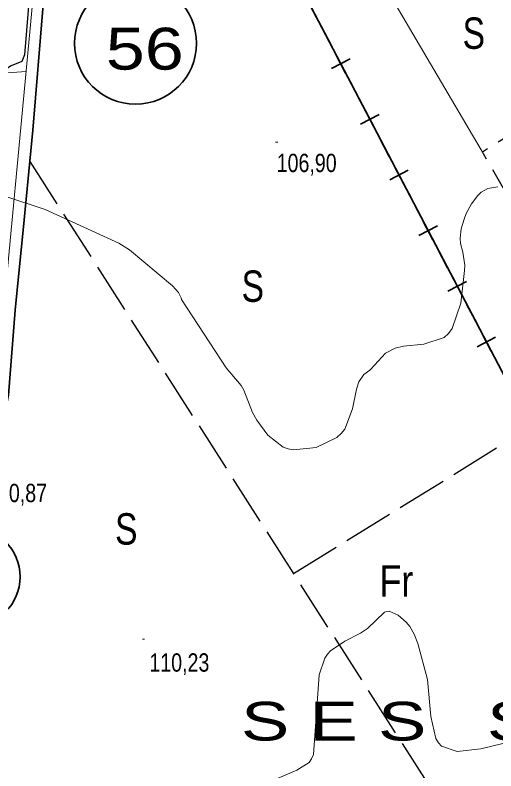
# Model space of a CAD drawing. Extents: x 483840 to 488445, y 4386047 to 4389027.
# Drawn here: x 487101.5 to 487330.9, y 4387758.2 to 4388119.4 of the extents above; entities that cross this region are included whole.
import ezdxf
from ezdxf.enums import TextEntityAlignment as Align

# ---------------------------------------------------------------- set-up
doc = ezdxf.new("R2010")
doc.units = 0
doc.header["$LTSCALE"] = 4
doc.linetypes.add('LONG_DASHED', pattern=[7.5, 6, -1.5])
for name, color, linetype, lineweight in [('13', 7, 'Continuous', 25), ('15', 7, 'LONG_DASHED', 13), ('25', 7, 'LONG_DASHED', 25), ('34', 7, 'Continuous', 35), ('51', 7, 'Continuous', 13), ('6', 7, 'Continuous', 35), ('7', 7, 'Continuous', 13), ('9', 7, 'Continuous', 13)]:
    doc.layers.add(name, color=color, linetype=linetype, lineweight=lineweight)
doc.layers.add('31', color=7, linetype='Continuous')
doc.layers.add('5', color=7, linetype='Continuous')

msp = doc.modelspace()

# ---------------------------------------------------------------- linework, layer by layer
at = {"layer": '15'}
msp.add_spline([(486893.89, 4388334.15), (486897.66, 4388326.32), (486901.59, 4388318.79), (486916.3, 4388301.6), (486931.17, 4388285), (486946.06, 4388266.23), (486961.18, 4388241.83), (486971.4, 4388222.35), (486976.88, 4388216.51), (486980.74, 4388214.98), (487014.75, 4388198.86), (487062.09, 4388181.42), (487106.44, 4388161.57), (487118.06, 4388158.42), (487129.84, 4388155.41), (487144.86, 4388153.07), (487183.1, 4388149.22), (487219.15, 4388147.67), (487249.69, 4388145.15), (487284.01, 4388143.35), (487309.63, 4388139.15), (487338.91, 4388136.81), (487373.52, 4388134.78), (487389.56, 4388131.36), (487412.81, 4388128.2), (487439.22, 4388122.11), (487454.85, 4388120.2), (487484.81, 4388118.29), (487497.1, 4388117.82), (487512.45, 4388113.59), (487528.23, 4388111.76), (487540.59, 4388110.91), (487570.91, 4388108.31), (487614.32, 4388104.25), (487633.02, 4388104.89), (487633.64, 4388105.77), (487646.19, 4388109.42), (487658.59, 4388110.15), (487671.71, 4388109.8), (487682.88, 4388109.36), (487684.71, 4388109.3)], degree=3, dxfattribs=at)
at = {"layer": '25'}
msp.add_line((487108.55, 4388049.46), (487324.56, 4387711.25), dxfattribs=at)
for points in [[(486914.32, 4388237.2), (487109.97, 4388156.08), (487110.58, 4388153.59), (487105.97, 4388100.36), (487104.76, 4388097.17), (487099.68, 4388095.2), (487094, 4388091.44)], [(487388.85, 4387939.61), (487463.09, 4387987.86), (487529.74, 4388020.4), (487504.89, 4388060.07), (487501.85, 4388058.27), (487499.59, 4388052.18), (487486.15, 4388046.08), (487483.28, 4388048.18), (487476.63, 4388057.96), (487457.32, 4388065.67), (487437.38, 4388066.41), (487422.03, 4388067.49), (487403.45, 4388102.86), (487324.52, 4388053.94)], [(487234.32, 4387852.55), (487386.08, 4387946.43), (487325.02, 4388053.07)]]:
    msp.add_lwpolyline(points, dxfattribs=at)
at = {"layer": '34'}
for p, q in [((487240.73, 4388127.13), (487245.36, 4388118.26)), ((487247.68, 4388113.83), (487252.31, 4388104.97)), ((487254.63, 4388100.55), (487259.26, 4388091.69)), ((487261.37, 4388098.44), (487252.51, 4388093.8)), ((487261.58, 4388087.26), (487266.21, 4388078.39)), ((487268.52, 4388073.97), (487273.15, 4388065.11)), ((487275.27, 4388071.86), (487266.41, 4388067.23)), ((487275.47, 4388060.68), (487280.1, 4388051.82)), ((487289.16, 4388045.28), (487280.3, 4388040.65)), ((487282.42, 4388047.4), (487287.05, 4388038.53)), ((487289.37, 4388034.1), (487294, 4388025.24)), ((487296.31, 4388020.82), (487300.94, 4388011.96)), ((487303.06, 4388018.7), (487294.2, 4388014.07)), ((487303.26, 4388007.53), (487307.89, 4387998.66)), ((487310.21, 4387994.24), (487314.84, 4387985.38)), ((487316.95, 4387992.13), (487308.09, 4387987.49)), ((487317.16, 4387980.95), (487321.79, 4387972.09)), ((487330.85, 4387965.55), (487321.99, 4387960.92)), ((487324.1, 4387967.67), (487328.73, 4387958.8))]:
    msp.add_line(p, q, dxfattribs=at)
msp.add_lwpolyline([(486520.9, 4388755.72), (486603, 4388633), (486612, 4388581), (486746, 4388393), (486776, 4388338), (486812, 4388290), (486879, 4388250), (487017, 4388189), (487152, 4388148), (487234, 4388140), (487360, 4387899), (487497, 4387717), (487531, 4387660), (487608, 4387440), (487634, 4387181), (487675, 4387065), (487547, 4387001), (487350, 4386921), (487175, 4386900), (487110, 4386912), (487380, 4386493), (487280.6, 4386441.97)], dxfattribs=at)
at = {"layer": '51'}
msp.add_line((487274.81, 4388138.64), (487325.02, 4388053.07), dxfattribs=at)
for points in [[(487112.93, 4388157.2), (487090.01, 4387914.93), (487086.42, 4387909.47), (487075.07, 4387905.87), (487050.39, 4387923.24)], [(487044.31, 4387926.57), (486988.37, 4387956), (486949.21, 4388036.63), (486980.9, 4388083.37), (487106.8, 4388092.35)]]:
    msp.add_lwpolyline(points, dxfattribs=at)
at = {"layer": '6'}
msp.add_lwpolyline([(486939.71, 4387778.78), (486970.49, 4387803.88), (487013.33, 4387840.75), (487046.01, 4387864.38), (487072.08, 4387887.94), (487086.63, 4387897.14), (487091.22, 4387904.09), (487092.77, 4387911.38), (487098.3, 4387937.81), (487101.61, 4387978.31), (487105.82, 4388021.62), (487110.02, 4388064.45), (487114.96, 4388124.23), (487116.81, 4388151.62), (487117.15, 4388159.78)], dxfattribs=at)
for centre, radius in [((487159, 4388105.89), 29.1), ((487080.41, 4387850.97), 23.55)]:
    msp.add_circle(centre, radius, dxfattribs=at)
at = {"layer": '7'}
for p, q in [((487225.85, 4388058.72), (487226.85, 4388058.72)), ((487162.32, 4387821.14), (487163.32, 4387821.14))]:
    msp.add_line(p, q, dxfattribs=at)
at = {"layer": '9'}
for points in [[(487156.07, 4388007.28), (487176.6, 4387990.02), (487179.44, 4387986.79), (487180.73, 4387984.34), (487180.99, 4387983.44), (487202.23, 4387950.78), (487209.46, 4387942.38), (487210.75, 4387940.08), (487214.78, 4387929.48), (487216.87, 4387925.86), (487222.1, 4387918.59), (487229.4, 4387912.96), (487231.82, 4387912.16), (487234.41, 4387911.69), (487245.18, 4387912.73), (487255.07, 4387917.49), (487257.1, 4387919.37), (487258.83, 4387921.49), (487262.52, 4387931.18), (487264.38, 4387940.56), (487265.55, 4387944.12), (487267.93, 4387947.61), (487270.79, 4387949.69), (487271.31, 4387950.15), (487278.24, 4387957.85), (487282.82, 4387960.3), (487286.8, 4387961.23), (487296.58, 4387962.12), (487306.27, 4387965.36), (487308.32, 4387967.26), (487310.1, 4387969.61), (487314.28, 4387981.73), (487316.05, 4387997.38), (487316.1, 4387999.86), (487315.25, 4388006.1), (487314.12, 4388010.31), (487313.94, 4388012.73), (487314.4, 4388017.27), (487315.75, 4388021.92), (487316.82, 4388024.51), (487319.33, 4388029.21), (487322.28, 4388033.2), (487323.96, 4388034.78), (487327.08, 4388036.52), (487331.91, 4388037.3)], [(487098.03, 4388032.45), (487115.88, 4388026.55), (487150.96, 4388010.46), (487156.07, 4388007.28)], [(487367.79, 4387779.4), (487323.71, 4387768.74), (487312.48, 4387767.47), (487305.04, 4387770.03), (487303.56, 4387771.65), (487302.32, 4387773.68), (487299.97, 4387784.3), (487298.28, 4387801.84), (487293.76, 4387819.15), (487292.04, 4387823.55), (487289.83, 4387827.27), (487288.15, 4387829.25), (487284.3, 4387832.72), (487280.07, 4387834.49), (487278.95, 4387834.42), (487277.86, 4387834.09), (487269.62, 4387826.29), (487266.33, 4387823.98), (487258.94, 4387820.22), (487251.99, 4387815.64), (487250.55, 4387813.99), (487249.32, 4387812.17), (487246.63, 4387804.21), (487243.92, 4387766.04), (487243.03, 4387763.93), (487241.91, 4387762.17), (487235.93, 4387758.62), (487227.13, 4387754.71)]]:
    msp.add_lwpolyline(points, dxfattribs=at)

# ---------------------------------------------------------------- texts
at = {"layer": '13', "width": 1.25}
msp.add_text('56', height=20, dxfattribs=at).set_placement((487163.42, 4388093.32), align=Align.CENTER)
at = {"layer": '31'}
for s, width, p in [('S', 0.8, (487320.43, 4388103.25)), ('S', 0.8, (487214.96, 4387982.35)), ('S', 0.8, (487154.59, 4387866.35)), ('Fr', 0.85, (487283.49, 4387841.51))]:
    msp.add_text(s, height=15, dxfattribs=dict(at, width=width)).set_placement(p, align=Align.CENTER)
at = {"layer": '5', "width": 1.4}
msp.add_text('S E S   S O L A D E S', height=18.49, dxfattribs=at).set_placement((487547.89, 4387772.75), align=Align.RIGHT)
at = {"layer": '7', "width": 0.8}
for s, p in [('106,90', (487226.35, 4388044.35)), ('110,87', (487088.15, 4387886.65)), ('110,23', (487165.6, 4387805.65))]:
    msp.add_text(s, height=8.75, dxfattribs=at).set_placement(p)

doc.saveas('drawing.dxf')
